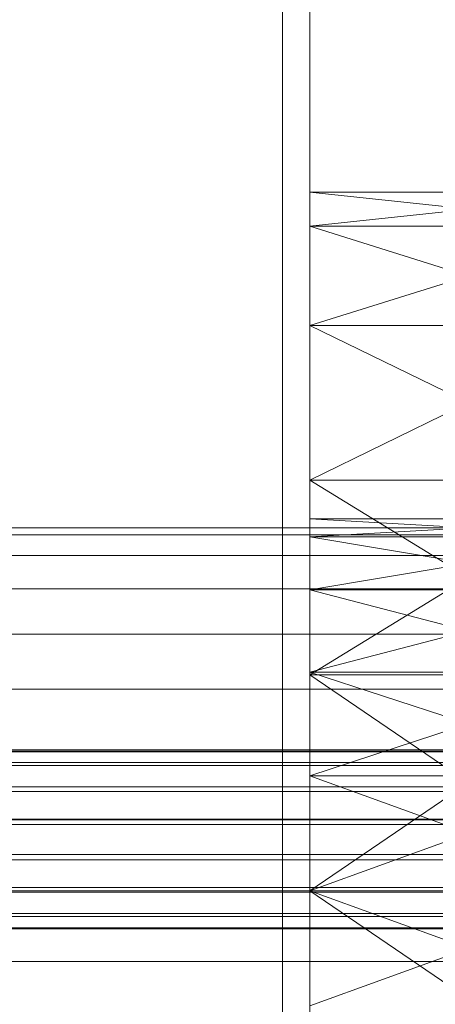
# Model space of a CAD drawing. Header units: millimetres. Extents: x -4738 to 65662, y -68080 to 6847.
# Tile 425 of 656: x 1368 to 1414, y -33246 to -33138. Entities that reach past the tile are written whole.
import ezdxf

# ---------------------------------------------------------------- set-up
doc = ezdxf.new("R2010")
doc.units = ezdxf.units.MM
doc.layers.add('frontal_C03', color=7, linetype='Continuous', lineweight=0)
doc.layers.add('frontal_secador', color=7, linetype='Continuous', lineweight=0)

msp = doc.modelspace()

# ---------------------------------------------------------------- linework, layer by layer
at = {"layer": 'frontal_C03'}
for p, q in [((1496, -33217.984), (-1496, -33217.984)), ((1496, -33218.102), (-1496, -33218.102)), ((1496, -33219.368), (-1496, -33219.368)), ((1496, -33219.703), (-1496, -33219.703)), ((1496, -33222.043), (-1496, -33222.043)), ((1496, -33222.544), (-1496, -33222.544)), ((-1496, -33225.601), (1496, -33225.601)), ((1496, -33226.192), (-1496, -33226.192)), ((1496, -33229.501), (-1496, -33229.501)), ((1496, -33230.092), (-1496, -33230.092)), ((1496, -33233.149), (-1496, -33233.149)), ((1496, -33233.65), (-1496, -33233.65)), ((1496, -33235.99), (-1496, -33235.99)), ((1496, -33236.325), (-1496, -33236.325)), ((1496, -33237.591), (-1496, -33237.591)), ((1496, -33237.709), (-1496, -33237.709))]:
    msp.add_line(p, q, dxfattribs=at)
at = {"layer": 'frontal_secador'}
for p, q in [((1400, -33250), (1400, -33000)), ((1400, -36000), (1400, -33000)), ((1397, -35940), (1397, -33075)), ((1400, -36000), (1400, -33075)), ((1400, -34600), (1400, -33075)), ((1400, -35940), (1400, -33075)), ((1400, -34650), (1400, -33075)), ((1400, -33160.269), (1400, -33156.5)), ((1435, -33160.269), (1400, -33156.5)), ((1435, -33156.5), (1400, -33156.5)), ((1435, -33156.5), (1400, -33160.269)), ((1400, -33160.269), (1400, -33188.24)), ((1400, -33171.206), (1400, -33160.269)), ((1400, -33233.5), (1400, -33160.269)), ((1400, -33200.33), (1400, -33160.269)), ((1400, -33194.507), (1400, -33160.269)), ((1400, -33192.5), (1400, -33160.269)), ((1435, -33171.206), (1400, -33160.269)), ((1435, -33160.269), (1400, -33160.269)), ((1435, -33160.269), (1400, -33171.206)), ((1400, -33188.24), (1400, -33171.206)), ((1435, -33188.24), (1400, -33171.206)), ((1435, -33171.206), (1400, -33171.206)), ((1435, -33171.206), (1400, -33188.24)), ((1400, -33188.24), (1400, -33233.5)), ((1400, -33209.706), (1400, -33188.24)), ((1400, -33188.24), (1400, -33278.76)), ((1400, -33192.5), (1400, -33188.24)), ((1400, -33194.507), (1400, -33188.24)), ((1400, -33200.33), (1400, -33188.24)), ((1400, -33209.401), (1400, -33188.24)), ((1400, -33220.83), (1400, -33188.24)), ((1435, -33209.706), (1400, -33188.24)), ((1435, -33188.24), (1400, -33188.24)), ((1435, -33188.24), (1400, -33209.706)), ((1400, -33194.507), (1400, -33192.5)), ((1435, -33194.507), (1400, -33192.5)), ((1435, -33192.5), (1400, -33192.5)), ((1435, -33192.5), (1400, -33194.507)), ((1480, -33193.5), (1325, -33193.5)), ((1430, -33193.5), (1325, -33193.5)), ((1480, -33194.269), (1325, -33194.269)), ((1430, -33194.269), (1325, -33194.269)), ((1400, -33200.33), (1400, -33194.507)), ((1435, -33200.33), (1400, -33194.507)), ((1435, -33194.507), (1400, -33194.507)), ((1435, -33194.507), (1400, -33200.33)), ((1480, -33196.545), (1325, -33196.545)), ((1430, -33196.545), (1325, -33196.545)), ((1480, -33200.241), (1325, -33200.241)), ((1430, -33200.241), (1325, -33200.241)), ((1400, -33200.33), (1400, -33233.5)), ((1400, -33209.401), (1400, -33200.33)), ((1435, -33209.401), (1400, -33200.33)), ((1435, -33200.33), (1400, -33200.33)), ((1435, -33200.33), (1400, -33209.401)), ((1480, -33205.216), (1325, -33205.216)), ((1430, -33205.216), (1325, -33205.216)), ((1400, -33209.401), (1400, -33233.5)), ((1400, -33220.83), (1400, -33209.401)), ((1435, -33220.83), (1400, -33209.401)), ((1435, -33209.401), (1400, -33209.401)), ((1435, -33209.401), (1400, -33220.83)), ((1400, -33233.5), (1400, -33209.706)), ((1435, -33233.5), (1400, -33209.706)), ((1435, -33209.706), (1400, -33209.706)), ((1435, -33209.706), (1400, -33233.5)), ((1480, -33211.277), (1325, -33211.277)), ((1430, -33211.277), (1325, -33211.277)), ((1480, -33218.193), (1325, -33218.193)), ((1430, -33218.193), (1325, -33218.193)), ((1400, -33220.83), (1400, -33233.5)), ((1400, -33220.83), (1400, -33278.76)), ((1435, -33233.5), (1400, -33220.83)), ((1435, -33220.83), (1400, -33220.83)), ((1435, -33220.83), (1400, -33233.5)), ((1480, -33225.696), (1325, -33225.696)), ((1430, -33225.696), (1325, -33225.696)), ((1325, -33233.5), (1480, -33233.5)), ((1325, -33233.5), (1430, -33233.5)), ((1400, -33233.5), (1400, -33246.17)), ((1400, -33278.76), (1400, -33233.5)), ((1400, -33233.5), (1400, -33257.294)), ((1400, -33233.5), (1400, -33257.599)), ((1400, -33306.731), (1400, -33233.5)), ((1400, -33233.5), (1400, -33266.67)), ((1400, -33233.5), (1435, -33233.5)), ((1435, -33257.294), (1400, -33233.5)), ((1435, -33233.5), (1400, -33246.17)), ((1435, -33246.17), (1400, -33233.5)), ((1480, -33241.304), (1325, -33241.304)), ((1430, -33241.304), (1325, -33241.304))]:
    msp.add_line(p, q, dxfattribs=at)

doc.saveas('drawing.dxf')
